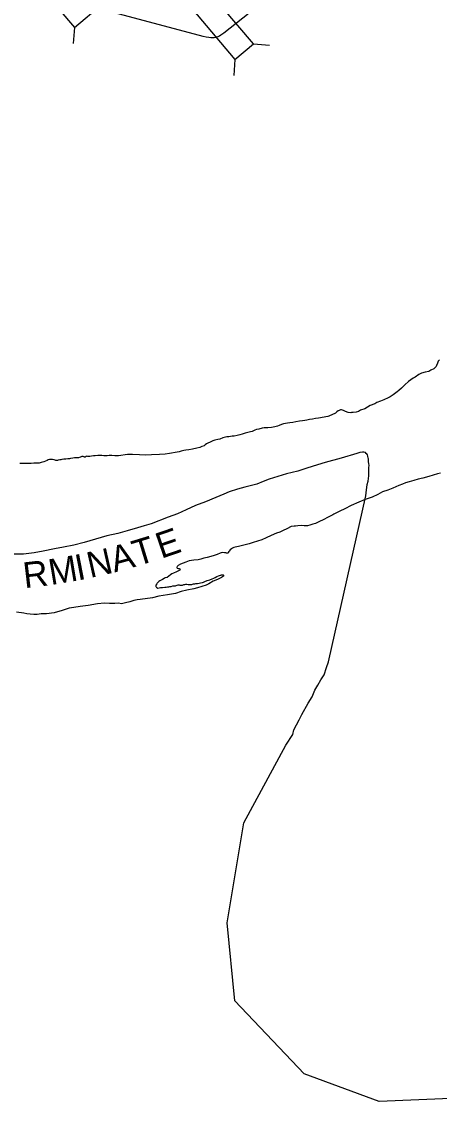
# Model space of a CAD drawing. Extents: x -939622 to -934222, y 1383701 to 1385301.
# Drawn here: x -935743.1 to -935722.5, y 1383936.7 to 1383989.8 of the extents above; entities that cross this region are included whole.
import ezdxf

# ---------------------------------------------------------------- set-up
doc = ezdxf.new("R2010")
doc.units = 0
for name, color, linetype in [('Level 10', 7, 'Continuous'), ('Level 20', 7, 'Continuous'), ('Level 3', 7, 'Continuous'), ('Level 9', 7, 'Continuous')]:
    doc.layers.add(name, color=color, linetype=linetype)

msp = doc.modelspace()

# ---------------------------------------------------------------- linework, layer by layer
at = {"layer": 'Level 10'}
msp.add_lwpolyline([(-935729.221, 1383992.346), (-935732.826, 1383989.497), (-935733.131, 1383989.236), (-935733.272, 1383989.151), (-935733.347, 1383989.103), (-935733.475, 1383989.052), (-935733.613, 1383989.02), (-935733.772, 1383989.016), (-935733.867, 1383989.038), (-935733.994, 1383989.049), (-935734.147, 1383989.081), (-935739.002, 1383990.384)], dxfattribs=at)
at = {"layer": 'Level 20'}
for p, q in [((-935740.473, 1383989.526), (-935740.538, 1383988.737)), ((-935731.678, 1383988.724), (-935730.889, 1383988.661)), ((-935732.583, 1383987.954), (-935732.646, 1383987.165))]:
    msp.add_line(p, q, dxfattribs=at)
for points in [[(-935740.473, 1383989.526), (-935737.755, 1383991.831), (-935738.523, 1383992.737), (-935741.241, 1383990.432)], [(-935731.678, 1383988.724), (-935733.988, 1383991.438), (-935734.893, 1383990.668), (-935732.583, 1383987.954)]]:
    msp.add_lwpolyline(points, close=True, dxfattribs=at)
at = {"layer": 'Level 3'}
msp.add_lwpolyline([(-935721.581, 1383936.829), (-935725.493, 1383936.669), (-935729.183, 1383938.029), (-935732.582, 1383941.621), (-935732.967, 1383945.461), (-935732.145, 1383950.374), (-935730.076, 1383954.201), (-935729.742, 1383954.73), (-935729.683, 1383954.95), (-935729.428, 1383955.449), (-935729.293, 1383955.705), (-935728.976, 1383956.273), (-935728.792, 1383956.589), (-935728.65, 1383956.917), (-935728.499, 1383957.162), (-935728.363, 1383957.415), (-935728.2, 1383957.666), (-935728.078, 1383958.021), (-935727.976, 1383958.297), (-935726.148, 1383966.47), (-935726.117, 1383966.773), (-935726.089, 1383966.883), (-935726.071, 1383967.037), (-935726.033, 1383967.189), (-935726.012, 1383967.332), (-935725.994, 1383967.453), (-935726.005, 1383967.703), (-935725.999, 1383967.781), (-935725.994, 1383967.863), (-935725.983, 1383967.96), (-935725.994, 1383968.07), (-935726.012, 1383968.151), (-935726.007, 1383968.233), (-935726.013, 1383968.293), (-935726.023, 1383968.334), (-935726.045, 1383968.424), (-935726.069, 1383968.492), (-935726.095, 1383968.533), (-935726.127, 1383968.564), (-935726.158, 1383968.599), (-935726.24, 1383968.62), (-935726.303, 1383968.617), (-935726.446, 1383968.598), (-935726.595, 1383968.562), (-935727.359, 1383968.335), (-935728.147, 1383968.116), (-935728.526, 1383968.006), (-935729.047, 1383967.829), (-935729.482, 1383967.695), (-935730.055, 1383967.549), (-935730.898, 1383967.289), (-935731.199, 1383967.179), (-935731.515, 1383967.047), (-935732.093, 1383966.892), (-935732.464, 1383966.803), (-935732.866, 1383966.677), (-935733.137, 1383966.556), (-935733.532, 1383966.388), (-935734.036, 1383966.176), (-935734.517, 1383966.004), (-935734.981, 1383965.781), (-935735.414, 1383965.585), (-935735.865, 1383965.417), (-935736.704, 1383965.102), (-935737.044, 1383965), (-935737.385, 1383964.894), (-935737.888, 1383964.745), (-935738.351, 1383964.625), (-935738.892, 1383964.505), (-935739.442, 1383964.339), (-935740, 1383964.181), (-935740.509, 1383964.038), (-935741.025, 1383963.949), (-935741.462, 1383963.857), (-935742.027, 1383963.742), (-935742.455, 1383963.662), (-935742.993, 1383963.608), (-935743.532, 1383963.596)], dxfattribs=at)
at = {"layer": 'Level 9'}
for points in [[(-935722.523, 1383973.175), (-935722.578, 1383973.105), (-935722.62, 1383972.998), (-935722.662, 1383972.895), (-935722.684, 1383972.846), (-935722.798, 1383972.731), (-935722.94, 1383972.655), (-935723.052, 1383972.598), (-935723.228, 1383972.566), (-935723.412, 1383972.507), (-935723.542, 1383972.443), (-935723.721, 1383972.309), (-935723.818, 1383972.264), (-935724.041, 1383972.102), (-935724.225, 1383971.94), (-935724.395, 1383971.776), (-935724.514, 1383971.652), (-935724.596, 1383971.584), (-935724.805, 1383971.437), (-935724.949, 1383971.351), (-935725.046, 1383971.295), (-935725.262, 1383971.195), (-935725.416, 1383971.14), (-935725.606, 1383971.069), (-935725.706, 1383971.009), (-935725.928, 1383970.912), (-935726.199, 1383970.763), (-935726.401, 1383970.692), (-935726.504, 1383970.629)], [(-935727.645, 1383970.546), (-935727.96, 1383970.398), (-935728.019, 1383970.374), (-935728.468, 1383970.297), (-935728.629, 1383970.275), (-935728.772, 1383970.244), (-935728.921, 1383970.226), (-935729.052, 1383970.199), (-935729.147, 1383970.177), (-935729.263, 1383970.159), (-935729.413, 1383970.144), (-935729.585, 1383970.115), (-935729.734, 1383970.087), (-935729.88, 1383970.069), (-935729.993, 1383970.045), (-935730.098, 1383970.032), (-935730.199, 1383970.012), (-935730.294, 1383969.984), (-935730.406, 1383969.937), (-935730.497, 1383969.903), (-935730.622, 1383969.864), (-935730.779, 1383969.836), (-935730.971, 1383969.824), (-935731.141, 1383969.814), (-935731.237, 1383969.797), (-935731.409, 1383969.76), (-935731.516, 1383969.734), (-935731.613, 1383969.699), (-935731.74, 1383969.645), (-935731.82, 1383969.618), (-935731.954, 1383969.591), (-935732.075, 1383969.555), (-935732.235, 1383969.509), (-935732.344, 1383969.471), (-935732.469, 1383969.438), (-935732.618, 1383969.413), (-935732.729, 1383969.403), (-935732.89, 1383969.383), (-935732.985, 1383969.373), (-935733.181, 1383969.322), (-935733.329, 1383969.267), (-935733.432, 1383969.239), (-935733.581, 1383969.208), (-935733.673, 1383969.18), (-935733.767, 1383969.139), (-935733.837, 1383969.103), (-935733.885, 1383969.083), (-935733.981, 1383969.03), (-935734.042, 1383968.983), (-935734.106, 1383968.941), (-935734.215, 1383968.894), (-935734.319, 1383968.859), (-935734.452, 1383968.82), (-935734.666, 1383968.774), (-935734.845, 1383968.739), (-935734.997, 1383968.717), (-935735.104, 1383968.7), (-935735.229, 1383968.674), (-935735.321, 1383968.645), (-935735.434, 1383968.625), (-935735.803, 1383968.555), (-935736.017, 1383968.524), (-935736.29, 1383968.512), (-935736.691, 1383968.497), (-935737.006, 1383968.483), (-935737.285, 1383968.489), (-935737.619, 1383968.504), (-935737.868, 1383968.508), (-935738.312, 1383968.449), (-935738.498, 1383968.45), (-935738.649, 1383968.452), (-935738.766, 1383968.453), (-935738.879, 1383968.448), (-935739.032, 1383968.441), (-935739.126, 1383968.452), (-935739.219, 1383968.457), (-935739.336, 1383968.454), (-935739.464, 1383968.44), (-935739.548, 1383968.436), (-935739.644, 1383968.429), (-935739.724, 1383968.416), (-935739.766, 1383968.405), (-935739.808, 1383968.406), (-935739.826, 1383968.408), (-935739.865, 1383968.419), (-935739.901, 1383968.417), (-935739.919, 1383968.404), (-935739.936, 1383968.386), (-935739.956, 1383968.379), (-935739.984, 1383968.383), (-935740.002, 1383968.392), (-935740.026, 1383968.4), (-935740.057, 1383968.41), (-935740.087, 1383968.415), (-935740.117, 1383968.414), (-935740.149, 1383968.4), (-935740.176, 1383968.381), (-935740.199, 1383968.374), (-935740.202, 1383968.374), (-935740.279, 1383968.346), (-935740.399, 1383968.341)], [(-935727.011, 1383970.582), (-935727.141, 1383970.629), (-935727.181, 1383970.646), (-935727.25, 1383970.671), (-935727.296, 1383970.694), (-935727.335, 1383970.699), (-935727.386, 1383970.698), (-935727.418, 1383970.688), (-935727.463, 1383970.677), (-935727.51, 1383970.652), (-935727.578, 1383970.614), (-935727.645, 1383970.546)], [(-935726.504, 1383970.629), (-935726.618, 1383970.594), (-935726.761, 1383970.572), (-935726.797, 1383970.57), (-935726.854, 1383970.568), (-935726.89, 1383970.566), (-935727.011, 1383970.582)], [(-935740.399, 1383968.341), (-935740.471, 1383968.338), (-935740.563, 1383968.321), (-935740.679, 1383968.304), (-935740.724, 1383968.299), (-935740.814, 1383968.292), (-935740.912, 1383968.285), (-935741.002, 1383968.281), (-935741.094, 1383968.262), (-935741.157, 1383968.253), (-935741.199, 1383968.242), (-935741.282, 1383968.226), (-935741.321, 1383968.218), (-935741.398, 1383968.215), (-935741.435, 1383968.225), (-935741.475, 1383968.239), (-935741.553, 1383968.256), (-935741.605, 1383968.263), (-935741.683, 1383968.268), (-935741.713, 1383968.267), (-935741.766, 1383968.244), (-935741.824, 1383968.211), (-935741.981, 1383968.153), (-935742.12, 1383968.107), (-935742.215, 1383968.085), (-935742.292, 1383968.076), (-935742.484, 1383968.073), (-935742.616, 1383968.064), (-935742.763, 1383968.064), (-935742.949, 1383968.061), (-935743.069, 1383968.068), (-935743.168, 1383968.064)], [(-935723.79, 1383967.22), (-935724.01, 1383967.168), (-935724.193, 1383967.106), (-935724.343, 1383967.045), (-935724.514, 1383966.977), (-935724.824, 1383966.846), (-935725.063, 1383966.751), (-935725.317, 1383966.667), (-935725.555, 1383966.545), (-935725.837, 1383966.406), (-935726.023, 1383966.338), (-935726.182, 1383966.285), (-935726.495, 1383966.166), (-935726.859, 1383965.99), (-935727.174, 1383965.837), (-935727.43, 1383965.721), (-935727.72, 1383965.569), (-935727.766, 1383965.534), (-935728.031, 1383965.405), (-935728.216, 1383965.309), (-935728.462, 1383965.187), (-935728.624, 1383965.119), (-935728.748, 1383965.075), (-935728.893, 1383965.026), (-935729.021, 1383964.999), (-935729.177, 1383965.004), (-935729.306, 1383965.008), (-935729.486, 1383964.991), (-935729.599, 1383964.979), (-935729.678, 1383964.985), (-935729.812, 1383964.967), (-935730.038, 1383964.848), (-935730.214, 1383964.768), (-935730.376, 1383964.692), (-935730.547, 1383964.63), (-935730.794, 1383964.517), (-935731.053, 1383964.409), (-935731.268, 1383964.315), (-935731.469, 1383964.246), (-935731.691, 1383964.169), (-935731.881, 1383964.116), (-935732.082, 1383964.056), (-935732.278, 1383964.008), (-935732.403, 1383963.978), (-935732.566, 1383963.941), (-935732.634, 1383963.929), (-935732.705, 1383963.904), (-935732.755, 1383963.872), (-935732.813, 1383963.821), (-935732.873, 1383963.755), (-935732.895, 1383963.718), (-935732.903, 1383963.688), (-935732.92, 1383963.666), (-935732.937, 1383963.656), (-935732.961, 1383963.652), (-935732.994, 1383963.654), (-935733.04, 1383963.661), (-935733.1, 1383963.676), (-935733.208, 1383963.677), (-935733.309, 1383963.655), (-935733.454, 1383963.588), (-935733.599, 1383963.542), (-935733.773, 1383963.492), (-935733.954, 1383963.442), (-935734.12, 1383963.399), (-935734.257, 1383963.359), (-935734.393, 1383963.323), (-935734.602, 1383963.305), (-935734.832, 1383963.267), (-935735.003, 1383963.209), (-935735.124, 1383963.158), (-935735.26, 1383963.107), (-935735.371, 1383963.039), (-935735.411, 1383963.004), (-935735.431, 1383962.985), (-935735.44, 1383962.969), (-935735.448, 1383962.948), (-935735.428, 1383962.916), (-935735.373, 1383962.894), (-935735.325, 1383962.89), (-935735.3, 1383962.873), (-935735.281, 1383962.85), (-935735.289, 1383962.822), (-935735.336, 1383962.793), (-935735.468, 1383962.736), (-935735.6, 1383962.67), (-935735.695, 1383962.627), (-935735.755, 1383962.579), (-935735.83, 1383962.512), (-935735.912, 1383962.457), (-935736.016, 1383962.432), (-935736.069, 1383962.405), (-935736.154, 1383962.362), (-935736.274, 1383962.291), (-935736.329, 1383962.252), (-935736.355, 1383962.23), (-935736.407, 1383962.173), (-935736.432, 1383962.145), (-935736.477, 1383962.074), (-935736.479, 1383962.035), (-935736.474, 1383962.011)], [(-935722.471, 1383967.592), (-935722.62, 1383967.561), (-935723.049, 1383967.425), (-935723.346, 1383967.348), (-935723.562, 1383967.287), (-935723.79, 1383967.22)], [(-935736.474, 1383962.011), (-935736.465, 1383961.99), (-935736.449, 1383961.97), (-935736.427, 1383961.956), (-935736.378, 1383961.934), (-935736.315, 1383961.939), (-935736.241, 1383961.955), (-935736.146, 1383961.968), (-935736.041, 1383961.973), (-935735.987, 1383961.975), (-935735.963, 1383961.979), (-935735.909, 1383961.988), (-935735.835, 1383961.997), (-935735.781, 1383962.005), (-935735.719, 1383962.017), (-935735.635, 1383962.036), (-935735.555, 1383962.04), (-935735.504, 1383962.039), (-935735.471, 1383962.058), (-935735.43, 1383962.081), (-935735.371, 1383962.09), (-935735.332, 1383962.086), (-935735.292, 1383962.081), (-935735.254, 1383962.083), (-935735.214, 1383962.07), (-935735.166, 1383962.072), (-935735.163, 1383962.075), (-935735.137, 1383962.1), (-935735.105, 1383962.114), (-935735.072, 1383962.112), (-935735.045, 1383962.111), (-935735.003, 1383962.118), (-935734.949, 1383962.121), (-935734.888, 1383962.105), (-935734.822, 1383962.102), (-935734.759, 1383962.102), (-935734.724, 1383962.11), (-935734.709, 1383962.11), (-935734.67, 1383962.124), (-935734.623, 1383962.147), (-935734.563, 1383962.15), (-935734.507, 1383962.156), (-935734.42, 1383962.162), (-935734.351, 1383962.175), (-935734.286, 1383962.193), (-935734.176, 1383962.215), (-935734.135, 1383962.229), (-935734.073, 1383962.262), (-935733.943, 1383962.301), (-935733.828, 1383962.339), (-935733.71, 1383962.384), (-935733.63, 1383962.424), (-935733.557, 1383962.457), (-935733.48, 1383962.496), (-935733.392, 1383962.537), (-935733.348, 1383962.551), (-935733.294, 1383962.562), (-935733.277, 1383962.575), (-935733.238, 1383962.583), (-935733.223, 1383962.586), (-935733.194, 1383962.591), (-935733.169, 1383962.586), (-935733.16, 1383962.58), (-935733.151, 1383962.571), (-935733.144, 1383962.551), (-935733.155, 1383962.526), (-935733.245, 1383962.459), (-935733.435, 1383962.351), (-935733.662, 1383962.268), (-935733.876, 1383962.148), (-935734.008, 1383962.072), (-935734.209, 1383962.006), (-935734.426, 1383961.951), (-935734.61, 1383961.904), (-935734.951, 1383961.832), (-935735.224, 1383961.762), (-935735.512, 1383961.674), (-935735.908, 1383961.608), (-935736.33, 1383961.532), (-935736.636, 1383961.461), (-935737.254, 1383961.374), (-935737.402, 1383961.349), (-935737.566, 1383961.314), (-935737.756, 1383961.261), (-935737.972, 1383961.209), (-935738.159, 1383961.159), (-935738.314, 1383961.188), (-935738.493, 1383961.168), (-935738.763, 1383961.168), (-935739, 1383961.184), (-935739.341, 1383961.157), (-935739.812, 1383961.082), (-935740.203, 1383961.031), (-935740.504, 1383960.979), (-935740.733, 1383960.944), (-935740.884, 1383960.901), (-935741.088, 1383960.829), (-935741.485, 1383960.715), (-935741.858, 1383960.674), (-935742.113, 1383960.66), (-935742.307, 1383960.636)], [(-935742.307, 1383960.636), (-935742.484, 1383960.634), (-935742.656, 1383960.654), (-935742.816, 1383960.674), (-935742.967, 1383960.697), (-935743.326, 1383960.747)]]:
    msp.add_lwpolyline(points, dxfattribs=at)

# ---------------------------------------------------------------- texts
at = {"layer": 'Level 3'}
for s, rotation, p in [('E', 18.9484, (-935736.213, 1383963.37)), ('A', 15.4039, (-935738.513, 1383962.695)), ('T', 16.9609, (-935737.403, 1383963.002)), ('M', 9.6403, (-935741.642, 1383962.079)), ('I', 10.9389, (-935740.32, 1383962.303)), ('N', 12.6929, (-935739.71, 1383962.426)), ('R', 6.6638, (-935742.936, 1383961.924))]:
    msp.add_text(s, height=1.267, rotation=rotation, dxfattribs=at).set_placement(p)

doc.saveas('drawing.dxf')
